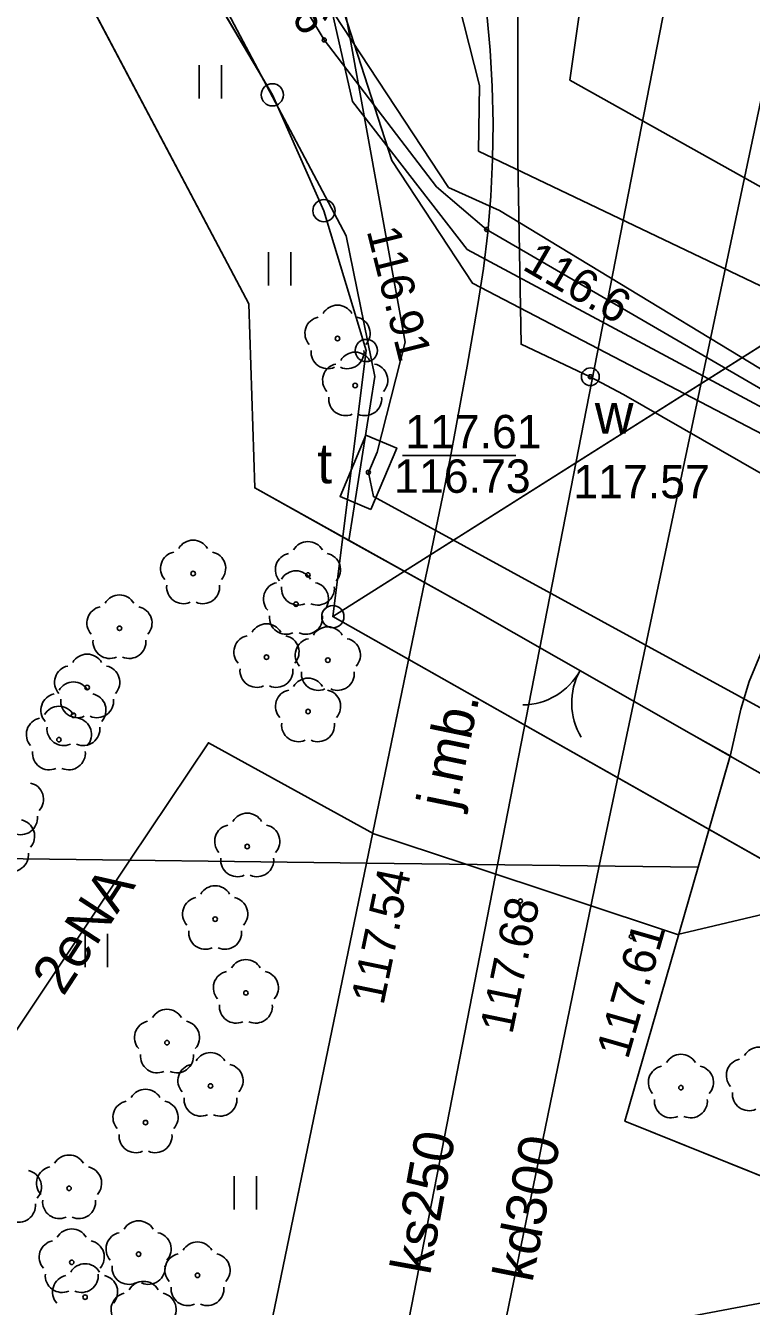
# Model space of a CAD drawing. Extents: x 6434771 to 6436222, y 5663454 to 5664782.
# Drawn here: x 6435062.78 to 6435079.09, y 5663936.61 to 5663965.39 of the extents above; entities that cross this region are included whole.
import ezdxf

# ---------------------------------------------------------------- set-up
doc = ezdxf.new("R2010")
doc.units = 0
for name, color, linetype in [('Warstwa 1', 7, 'Continuous'), ('Warstwa 10', 7, 'Continuous'), ('Warstwa 11', 7, 'Continuous'), ('Warstwa 12', 7, 'Continuous'), ('Warstwa 13', 7, 'Continuous'), ('Warstwa 14', 7, 'Continuous'), ('Warstwa 2', 7, 'Continuous'), ('Warstwa 25', 7, 'Continuous'), ('Warstwa 3', 7, 'Continuous'), ('Warstwa 4', 7, 'Continuous'), ('Warstwa 5', 7, 'Continuous'), ('Warstwa 6', 7, 'Continuous'), ('Warstwa 7', 7, 'Continuous'), ('Warstwa 8', 7, 'Continuous'), ('Warstwa 9', 7, 'Continuous')]:
    doc.layers.add(name, color=color, linetype=linetype)

msp = doc.modelspace()

# ---------------------------------------------------------------- linework, layer by layer
at = {"layer": 'Warstwa 1'}
for p, q in [((6435069.683, 5663952.11), (6435120.043, 5663983.972)), ((6435069.683, 5663952.11), (6435120.043, 5663983.972)), ((6435062.043, 5663974.514), (6435068.325, 5663963.837)), ((6435062.043, 5663974.514), (6435068.325, 5663963.837)), ((6435068.325, 5663963.837), (6435069.483, 5663961.233)), ((6435068.325, 5663963.837), (6435069.483, 5663961.233)), ((6435069.483, 5663961.233), (6435070.435, 5663958.091)), ((6435069.483, 5663961.233), (6435070.435, 5663958.091)), ((6435069.683, 5663952.11), (6435070.435, 5663958.091)), ((6435069.683, 5663952.11), (6435070.435, 5663958.091)), ((6435069.683, 5663952.11), (6435199.169, 5663878.85)), ((6435069.683, 5663952.11), (6435199.169, 5663878.85))]:
    msp.add_line(p, q, dxfattribs=at)
at = {"layer": 'Warstwa 10'}
for points in [[(6434896.42, 5664071.06), (6434898.16, 5664073.03), (6434900.23, 5664072.06), (6434923.31, 5664061.23), (6434926.55, 5664059.81), (6434927.25, 5664060), (6434930.24, 5664058.57), (6434930.73, 5664057.88), (6434948.57, 5664048.49), (6434986.66, 5664027.63), (6435008.6, 5664015.27), (6435029.24, 5664003.72), (6435037.15, 5663998.25), (6435049.94, 5663990.19), (6435056.65, 5663985.18), (6435065.79, 5663976.31), (6435067.86, 5663972.11), (6435071.01, 5663962.36), (6435072.82, 5663959.6), (6435082.35, 5663954.64), (6435097.639, 5663946.244)], [(6435029.359, 5664004.111), (6435038.639, 5663997.479), (6435049.682, 5663991.014), (6435059.257, 5663983.908), (6435063.578, 5663979.846), (6435066.7, 5663975.848), (6435068.234, 5663972.039), (6435070.123, 5663963.685), (6435072.703, 5663960.364), (6435083.097, 5663954.788), (6435088.923, 5663951.177), (6435095.392, 5663948.519), (6435099.449, 5663946.22)], [(6435099.552, 5663946.221), (6435098.33, 5663946.9), (6435093.95, 5663949.47), (6435091.03, 5663950.32), (6435083.09, 5663955.03), (6435073.14, 5663960.81), (6435072.01, 5663961.77), (6435069.49, 5663965.07), (6435065.5, 5663971.7), (6435061.58, 5663976.4), (6435056.94, 5663981.63), (6435044.61, 5663991.64), (6435039.27, 5663995.38), (6435030.2, 5664000.49)]]:
    msp.add_lwpolyline(points, dxfattribs=at)
for centre in [(6435068.325, 5663963.837), (6435068.325, 5663963.837), (6435069.483, 5663961.233), (6435069.483, 5663961.233), (6435070.435, 5663958.091), (6435070.435, 5663958.091), (6435069.683, 5663952.11), (6435069.683, 5663952.11), (6435069.683, 5663952.11)]:
    msp.add_circle(centre, 0.25, dxfattribs=at)
at = {"layer": 'Warstwa 11'}
for centre in [(6435069.789, 5663958.359), (6435070.186, 5663957.304), (6435066.544, 5663953.078), (6435069.124, 5663953.047), (6435068.856, 5663952.39), (6435064.889, 5663951.848), (6435068.192, 5663951.198), (6435069.571, 5663951.131), (6435064.163, 5663950.517), (6435069.127, 5663949.977), (6435063.855, 5663949.891), (6435063.529, 5663949.345), (6435067.76, 5663946.943), (6435067.04, 5663945.312), (6435067.73, 5663943.653), (6435065.957, 5663942.535), (6435066.935, 5663941.563), (6435077.505, 5663941.525), (6435065.475, 5663940.74), (6435063.757, 5663939.261), (6435063.817, 5663937.6), (6435065.319, 5663937.782), (6435066.643, 5663937.306), (6435064.117, 5663936.817)]:
    msp.add_circle(centre, 0.05, dxfattribs=at)
for centre, start, end in [((6435069.789, 5663958.734), 30.1471, 149.8529), ((6435069.432, 5663958.475), 102.1471, 221.8529), ((6435070.146, 5663958.475), 318.1471, 77.8529), ((6435069.569, 5663958.056), 174.1471, 293.8529), ((6435070.009, 5663958.056), 246.1471, 5.8529), ((6435070.186, 5663957.679), 30.1471, 149.8529), ((6435069.829, 5663957.42), 102.1471, 221.8529), ((6435070.543, 5663957.42), 318.1471, 77.8529), ((6435069.966, 5663957.001), 174.1471, 293.8529), ((6435070.406, 5663957.001), 246.1471, 5.8529), ((6435066.544, 5663953.453), 30.1471, 149.8529), ((6435069.124, 5663953.422), 30.1471, 149.8529), ((6435066.187, 5663953.194), 102.1471, 221.8529), ((6435066.901, 5663953.194), 318.1471, 77.8529), ((6435068.767, 5663953.163), 102.1471, 221.8529), ((6435069.481, 5663953.163), 318.1471, 77.8529), ((6435068.856, 5663952.765), 30.1471, 149.8529), ((6435068.499, 5663952.506), 102.1471, 221.8529), ((6435069.213, 5663952.506), 318.1471, 77.8529), ((6435064.889, 5663952.223), 30.1471, 149.8529), ((6435066.324, 5663952.775), 174.1471, 293.8529), ((6435066.764, 5663952.775), 246.1471, 5.8529), ((6435068.904, 5663952.744), 174.1471, 293.8529), ((6435069.344, 5663952.744), 246.1471, 5.8529), ((6435064.532, 5663951.964), 102.1471, 221.8529), ((6435065.246, 5663951.964), 318.1471, 77.8529), ((6435068.636, 5663952.087), 174.1471, 293.8529), ((6435069.076, 5663952.087), 246.1471, 5.8529), ((6435068.192, 5663951.573), 30.1471, 149.8529), ((6435069.571, 5663951.506), 30.1471, 149.8529), ((6435064.669, 5663951.545), 174.1471, 293.8529), ((6435065.109, 5663951.545), 246.1471, 5.8529), ((6435067.835, 5663951.314), 102.1471, 221.8529), ((6435068.549, 5663951.314), 318.1471, 77.8529), ((6435069.214, 5663951.247), 102.1471, 221.8529), ((6435069.928, 5663951.247), 318.1471, 77.8529), ((6435064.163, 5663950.892), 30.1471, 149.8529), ((6435063.806, 5663950.633), 102.1471, 221.8529), ((6435064.52, 5663950.633), 318.1471, 77.8529), ((6435067.972, 5663950.895), 174.1471, 293.8529), ((6435068.412, 5663950.895), 246.1471, 5.8529), ((6435069.351, 5663950.828), 174.1471, 293.8529), ((6435069.791, 5663950.828), 246.1471, 5.8529), ((6435063.855, 5663950.266), 30.1471, 149.8529), ((6435069.127, 5663950.352), 30.1471, 149.8529), ((6435063.498, 5663950.007), 102.1471, 221.8529), ((6435063.943, 5663950.214), 174.1471, 293.8529), ((6435064.383, 5663950.214), 246.1471, 5.8529), ((6435064.212, 5663950.007), 318.1471, 77.8529), ((6435068.77, 5663950.093), 102.1471, 221.8529), ((6435069.484, 5663950.093), 318.1471, 77.8529), ((6435063.529, 5663949.72), 30.1471, 149.8529), ((6435063.172, 5663949.461), 102.1471, 221.8529), ((6435063.886, 5663949.461), 318.1471, 77.8529), ((6435068.907, 5663949.674), 174.1471, 293.8529), ((6435069.347, 5663949.674), 246.1471, 5.8529), ((6435063.635, 5663949.588), 174.1471, 293.8529), ((6435064.075, 5663949.588), 246.1471, 5.8529), ((6435063.309, 5663949.042), 174.1471, 293.8529), ((6435063.749, 5663949.042), 246.1471, 5.8529), ((6435062.808, 5663948.003), 318.1471, 77.8529), ((6435067.76, 5663947.318), 30.1471, 149.8529), ((6435062.671, 5663947.584), 246.1471, 5.8529), ((6435062.608, 5663947.176), 318.1471, 77.8529), ((6435067.403, 5663947.059), 102.1471, 221.8529), ((6435068.117, 5663947.059), 318.1471, 77.8529), ((6435062.471, 5663946.757), 246.1471, 5.8529), ((6435067.54, 5663946.64), 174.1471, 293.8529), ((6435067.98, 5663946.64), 246.1471, 5.8529), ((6435067.04, 5663945.687), 30.1471, 149.8529), ((6435066.683, 5663945.428), 102.1471, 221.8529), ((6435067.397, 5663945.428), 318.1471, 77.8529), ((6435066.82, 5663945.009), 174.1471, 293.8529), ((6435067.26, 5663945.009), 246.1471, 5.8529), ((6435067.73, 5663944.028), 30.1471, 149.8529), ((6435067.373, 5663943.769), 102.1471, 221.8529), ((6435068.087, 5663943.769), 318.1471, 77.8529), ((6435067.51, 5663943.35), 174.1471, 293.8529), ((6435067.95, 5663943.35), 246.1471, 5.8529), ((6435065.957, 5663942.91), 30.1471, 149.8529), ((6435065.6, 5663942.651), 102.1471, 221.8529), ((6435066.314, 5663942.651), 318.1471, 77.8529), ((6435065.737, 5663942.232), 174.1471, 293.8529), ((6435066.177, 5663942.232), 246.1471, 5.8529), ((6435066.935, 5663941.938), 30.1471, 149.8529), ((6435077.505, 5663941.9), 30.1471, 149.8529), ((6435079.257, 5663942.059), 30.1471, 149.8529), ((6435066.578, 5663941.679), 102.1471, 221.8529), ((6435067.292, 5663941.679), 318.1471, 77.8529), ((6435077.148, 5663941.641), 102.1471, 221.8529), ((6435077.862, 5663941.641), 318.1471, 77.8529), ((6435078.9, 5663941.8), 102.1471, 221.8529), ((6435065.475, 5663941.115), 30.1471, 149.8529), ((6435079.037, 5663941.381), 174.1471, 293.8529), ((6435065.118, 5663940.856), 102.1471, 221.8529), ((6435065.832, 5663940.856), 318.1471, 77.8529), ((6435066.715, 5663941.26), 174.1471, 293.8529), ((6435067.155, 5663941.26), 246.1471, 5.8529), ((6435077.285, 5663941.222), 174.1471, 293.8529), ((6435077.725, 5663941.222), 246.1471, 5.8529), ((6435065.255, 5663940.437), 174.1471, 293.8529), ((6435065.695, 5663940.437), 246.1471, 5.8529), ((6435063.757, 5663939.636), 30.1471, 149.8529), ((6435062.763, 5663939.294), 318.1471, 77.8529), ((6435063.4, 5663939.377), 102.1471, 221.8529), ((6435064.114, 5663939.377), 318.1471, 77.8529), ((6435062.626, 5663938.875), 246.1471, 5.8529), ((6435063.537, 5663938.958), 174.1471, 293.8529), ((6435063.977, 5663938.958), 246.1471, 5.8529), ((6435065.319, 5663938.157), 30.1471, 149.8529), ((6435063.817, 5663937.975), 30.1471, 149.8529), ((6435064.962, 5663937.898), 102.1471, 221.8529), ((6435065.676, 5663937.898), 318.1471, 77.8529), ((6435063.46, 5663937.716), 102.1471, 221.8529), ((6435064.174, 5663937.716), 318.1471, 77.8529), ((6435066.643, 5663937.681), 30.1471, 149.8529), ((6435066.286, 5663937.422), 102.1471, 221.8529), ((6435067, 5663937.422), 318.1471, 77.8529), ((6435063.597, 5663937.297), 174.1471, 293.8529), ((6435063.76, 5663936.933), 102.1471, 221.8529), ((6435064.117, 5663937.192), 30.1471, 149.8529), ((6435064.037, 5663937.297), 246.1471, 5.8529), ((6435064.474, 5663936.933), 318.1471, 77.8529), ((6435065.099, 5663937.479), 174.1471, 293.8529), ((6435065.539, 5663937.479), 246.1471, 5.8529), ((6435065.432, 5663936.796), 30.1471, 149.8529), ((6435066.423, 5663937.003), 174.1471, 293.8529), ((6435066.863, 5663937.003), 246.1471, 5.8529), ((6435065.075, 5663936.537), 102.1471, 221.8529), ((6435065.789, 5663936.537), 318.1471, 77.8529)]:
    msp.add_arc(centre, 0.375, start, end, dxfattribs=at)
at = {"layer": 'Warstwa 12'}
for points in [[(6434986.93, 5664031.717), (6434992.77, 5664028.437), (6435004.492, 5664021.894), (6435005.105, 5664018.185), (6435011.542, 5664014.684), (6435027.829, 5664005.549), (6435040.87, 5663998.248), (6435044.067, 5663996.463), (6435047.835, 5663993.916), (6435060.611, 5663984.964), (6435069.684, 5663978.472), (6435072.37, 5663972.912), (6435073.728, 5663967.815), (6435073.844, 5663967.084), (6435073.839, 5663962.379), (6435073.912, 5663958.232), (6435075.469, 5663957.501), (6435076.211, 5663957.1), (6435093.406, 5663947.233)], [(6435029.763, 5664005.454), (6435034.388, 5664002.299), (6435042.886, 5663996.481), (6435048.366, 5663992.784), (6435050.056, 5663992.458), (6435053.785, 5663989.318), (6435060.963, 5663983.658), (6435062.158, 5663982.516), (6435067.739, 5663976.436), (6435069.698, 5663972.561), (6435070.863, 5663972.195), (6435071.455, 5663970.037), (6435072.977, 5663964.049), (6435072.957, 5663962.572), (6435082.449, 5663958.039), (6435089.417, 5663954.626), (6435090.354, 5663954.835), (6435092.145, 5663953.831), (6435102.441, 5663948.316), (6435106.279, 5663946.137)], [(6435065.567, 5663979.291), (6435066.099, 5663979.065), (6435068.636, 5663973.044), (6435071.308, 5663958.281), (6435070.678, 5663955.808), (6435070.482, 5663955.351), (6435070.596, 5663954.809), (6435086.024, 5663946.382)], [(6435076.981, 5663977.987), (6435075.009, 5663964.166), (6435107.26, 5663946.125)], [(6435062.844, 5663975.005), (6435065.937, 5663971.01), (6435067.536, 5663968.978), (6435072.283, 5663961.757), (6435073.425, 5663961.235), (6435081.75, 5663956.189), (6435083.889, 5663954.89), (6435091.142, 5663951.702), (6435093.466, 5663950.667), (6435100.922, 5663946.202)], [(6435065.125, 5663946.635), (6435066.888, 5663949.274), (6435070.604, 5663947.229), (6435072.67, 5663946.544)], [(6435060.695, 5663940.008), (6435065.125, 5663946.635)], [(6435079.194, 5663933.129), (6435079.1, 5663933.665), (6435082.557, 5663944.054), (6435079.363, 5663945.423), (6435077.427, 5663944.966), (6435072.67, 5663946.544)], [(6435063.696, 5663930.091), (6435072.471, 5663935.396), (6435084.159, 5663937.604), (6435099.338, 5663932.48), (6435124.367, 5663918.137), (6435165.517, 5663894.728), (6435170.23, 5663892.401), (6435196.432, 5663878.313), (6435197.764, 5663876.037), (6435200.507, 5663874.574)]]:
    msp.add_lwpolyline(points, dxfattribs=at)
at = {"layer": 'Warstwa 14'}
msp.add_line((6435073.797, 5663955.73), (6435071.247, 5663955.73), dxfattribs=at)
for centre in [(6435069.49, 5663965.07), (6435073.14, 5663960.81), (6435070.482, 5663955.351), (6435070.482, 5663955.351)]:
    msp.add_circle(centre, 0.045, dxfattribs=at)
at = {"layer": 'Warstwa 2'}
for points in [[(6435072.736, 5663952.323), (6435067.928, 5663955.002), (6435067.798, 5663959.143), (6435063.036, 5663968.152), (6435059.834, 5663972.111), (6435056.391, 5663976.002), (6435048.536, 5663984.758)], [(6435083.106, 5663946.417), (6435077.742, 5663949.472)]]:
    msp.add_lwpolyline(points, dxfattribs=at)
at = {"layer": 'Warstwa 25'}
for centre in [(6435070.763, 5663946.291), (6435073.9, 5663945.72), (6435076.39, 5663944.92)]:
    msp.add_circle(centre, 0.045, dxfattribs=at)
at = {"layer": 'Warstwa 3'}
msp.add_lwpolyline([(6435077.742, 5663949.472), (6435072.736, 5663952.323)], dxfattribs=at)
for centre, start, end in [((6435073.927, 5663951.624), 271.0317, 331.0317), ((6435076.551, 5663950.172), 151.0317, 211.0317)]:
    msp.add_arc(centre, 1.5, start, end, dxfattribs=at)
at = {"layer": 'Warstwa 4'}
msp.add_lwpolyline([(6435070.536, 5663954.514), (6435069.845, 5663954.806), (6435070.428, 5663956.188), (6435071.119, 5663955.896)], close=True, dxfattribs=at)
msp.add_circle((6435075.469, 5663957.501), 0.2, dxfattribs=at)
at = {"layer": 'Warstwa 5'}
for p, q in [((6435065.371, 5663969.373), (6435069.986, 5663960.667)), ((6435063.036, 5663968.152), (6435067.798, 5663959.143)), ((6435063.036, 5663968.152), (6435067.798, 5663959.143)), ((6435066.682, 5663963.753), (6435066.682, 5663964.503)), ((6435067.182, 5663963.753), (6435067.182, 5663964.503)), ((6435069.986, 5663960.667), (6435070.628, 5663957.509)), ((6435068.238, 5663959.553), (6435068.238, 5663960.303)), ((6435068.738, 5663959.553), (6435068.738, 5663960.303)), ((6435067.798, 5663959.143), (6435067.928, 5663955.002)), ((6435067.798, 5663959.143), (6435067.928, 5663955.002)), ((6435070.046, 5663953.822), (6435070.628, 5663957.509)), ((6435067.928, 5663955.002), (6435070.046, 5663953.822)), ((6435067.928, 5663955.002), (6435070.046, 5663953.822)), ((6435070.046, 5663953.822), (6435071.745, 5663952.875)), ((6435070.44, 5663946.571), (6435071.745, 5663952.875)), ((6435060.908, 5663946.686), (6435070.44, 5663946.571)), ((6435060.908, 5663946.686), (6435070.44, 5663946.571)), ((6435067.876, 5663934.181), (6435070.44, 5663946.571)), ((6435064.12, 5663944.229), (6435064.12, 5663944.979)), ((6435064.62, 5663944.229), (6435064.62, 5663944.979)), ((6435067.466, 5663938.788), (6435067.466, 5663939.538)), ((6435067.966, 5663938.788), (6435067.966, 5663939.538))]:
    msp.add_line(p, q, dxfattribs=at)
at = {"layer": 'Warstwa 6'}
for points in [[(6435199.169, 5663878.85), (6435069.683, 5663952.11), (6435070.435, 5663958.091), (6435069.483, 5663961.233), (6435068.325, 5663963.837), (6435062.043, 5663974.514), (6435058.095, 5663979.622), (6435055.831, 5663981.839), (6435050.759, 5663985.791), (6435026.957, 5664002.35), (6434999.334, 5664017.996), (6434991.09, 5664022.666), (6434980.58, 5664028.593), (6434951.952, 5664044.671), (6434942.859, 5664049.431), (6434933.864, 5664054.041), (6434925.132, 5664058.117), (6434918.181, 5664061.441), (6434909.328, 5664065.359), (6434902.911, 5664068.147), (6434896.533, 5664070.874)], [(6435305.06, 5663883.021), (6435273.017, 5663901.219), (6435268.258, 5663903.897), (6435244.547, 5663917.184), (6435243.096, 5663914.681), (6435163.64, 5663959.364), (6435156.428, 5663963.391), (6435120.043, 5663983.972), (6435069.683, 5663952.11), (6435199.169, 5663878.85)], [(6435073.037, 5663966.47), (6435073.143, 5663965.656), (6435073.219, 5663964.84), (6435073.267, 5663964.021), (6435073.285, 5663963.201), (6435073.274, 5663962.381), (6435073.234, 5663961.562), (6435073.164, 5663960.745), (6435073.066, 5663959.931), (6435072.938, 5663959.121)], [(6435072.938, 5663959.121), (6435072.822, 5663958.428), (6435072.701, 5663957.737), (6435072.577, 5663957.046), (6435072.449, 5663956.355), (6435072.317, 5663955.666), (6435072.182, 5663954.977), (6435072.043, 5663954.289), (6435071.9, 5663953.601), (6435071.753, 5663952.915)], [(6435078.616, 5663949.002), (6435078.849, 5663950.027), (6435079.035, 5663950.655), (6435079.334, 5663951.359), (6435079.688, 5663952.096), (6435080.078, 5663952.721), (6435080.474, 5663953.236), (6435080.712, 5663953.521), (6435081.141, 5663954.002), (6435081.558, 5663954.418), (6435081.849, 5663954.665)], [(6435071.753, 5663952.915), (6435070.44, 5663946.571)], [(6435077.89, 5663946.481), (6435078.616, 5663949.002)], [(6435070.44, 5663946.571), (6435067.876, 5663934.181), (6435066.928, 5663929.412), (6435062.786, 5663909.171)], [(6435096.282, 5663926.934), (6435097.163, 5663929.329), (6435098.203, 5663932.054), (6435080.416, 5663939.09), (6435076.246, 5663940.77), (6435077.89, 5663946.481)]]:
    msp.add_lwpolyline(points, dxfattribs=at)
msp.add_lwpolyline([(6435026.957, 5664002.35), (6435050.759, 5663985.791), (6435055.831, 5663981.839), (6435058.095, 5663979.622), (6435062.043, 5663974.514), (6435068.325, 5663963.837), (6435069.483, 5663961.233), (6435070.435, 5663958.091), (6435069.683, 5663952.11), (6435120.043, 5663983.972), (6435070.884, 5664005.038), (6435011.285, 5664038.642), (6434957.736, 5664068.872), (6434942.859, 5664049.431), (6434951.952, 5664044.671), (6434980.58, 5664028.593), (6434991.09, 5664022.666), (6434999.334, 5664017.996)], close=True, dxfattribs=at)
for centre in [(6435075.469, 5663957.501), (6435070.482, 5663955.351)]:
    msp.add_circle(centre, 0.045, dxfattribs=at)
at = {"layer": 'Warstwa 7'}
for points in [[(6435092.414, 5663987.68), (6435084.106, 5663975.052), (6435081.187, 5663970.512), (6435080.599, 5663969.849), (6435075.668, 5663946.507)], [(6435077.854, 5663969.472), (6435073.384, 5663946.535)], [(6435073.384, 5663946.535), (6435070.197, 5663930.193), (6435070.016, 5663929.255)], [(6435075.668, 5663946.507), (6435072.318, 5663930.227)]]:
    msp.add_lwpolyline(points, dxfattribs=at)
at = {"layer": 'Warstwa 8'}
for p, q in [((6435073.143, 5663965.656), (6435073.219, 5663964.84)), ((6435073.219, 5663964.84), (6435073.267, 5663964.021)), ((6435073.267, 5663964.021), (6435073.285, 5663963.201)), ((6435073.274, 5663962.381), (6435073.285, 5663963.201)), ((6435073.234, 5663961.562), (6435073.274, 5663962.381)), ((6435073.164, 5663960.745), (6435073.234, 5663961.562)), ((6435073.066, 5663959.931), (6435073.164, 5663960.745)), ((6435072.938, 5663959.121), (6435073.066, 5663959.931)), ((6435072.822, 5663958.428), (6435072.938, 5663959.121)), ((6435072.701, 5663957.737), (6435072.822, 5663958.428)), ((6435072.577, 5663957.046), (6435072.701, 5663957.737)), ((6435072.449, 5663956.355), (6435072.577, 5663957.046)), ((6435072.317, 5663955.666), (6435072.449, 5663956.355)), ((6435072.182, 5663954.977), (6435072.317, 5663955.666)), ((6435072.043, 5663954.289), (6435072.182, 5663954.977)), ((6435071.9, 5663953.601), (6435072.043, 5663954.289)), ((6435071.753, 5663952.915), (6435071.9, 5663953.601)), ((6435070.44, 5663946.571), (6435071.745, 5663952.875)), ((6435071.745, 5663952.875), (6435071.753, 5663952.915)), ((6435071.745, 5663952.875), (6435072.736, 5663952.323)), ((6435071.745, 5663952.875), (6435072.736, 5663952.323)), ((6435072.736, 5663952.323), (6435077.742, 5663949.472)), ((6435072.736, 5663952.323), (6435077.742, 5663949.472)), ((6435079.035, 5663950.655), (6435079.334, 5663951.359)), ((6435078.849, 5663950.027), (6435079.035, 5663950.655)), ((6435078.616, 5663949.002), (6435078.849, 5663950.027)), ((6435077.742, 5663949.472), (6435078.609, 5663948.978)), ((6435077.742, 5663949.472), (6435078.609, 5663948.978)), ((6435077.89, 5663946.481), (6435078.609, 5663948.978)), ((6435078.609, 5663948.978), (6435078.616, 5663949.002)), ((6435067.876, 5663934.181), (6435070.44, 5663946.571)), ((6435070.44, 5663946.571), (6435077.89, 5663946.481)), ((6435070.44, 5663946.571), (6435077.89, 5663946.481)), ((6435076.246, 5663940.77), (6435077.89, 5663946.481)), ((6435076.246, 5663940.77), (6435080.416, 5663939.09))]:
    msp.add_line(p, q, dxfattribs=at)
at = {"layer": 'Warstwa 9'}
for p, q in [((6435065.371, 5663969.373), (6435069.986, 5663960.667)), ((6435073.143, 5663965.656), (6435073.219, 5663964.84)), ((6435073.219, 5663964.84), (6435073.267, 5663964.021)), ((6435073.267, 5663964.021), (6435073.285, 5663963.201)), ((6435073.274, 5663962.381), (6435073.285, 5663963.201)), ((6435073.234, 5663961.562), (6435073.274, 5663962.381)), ((6435073.164, 5663960.745), (6435073.234, 5663961.562)), ((6435069.986, 5663960.667), (6435070.628, 5663957.509)), ((6435073.066, 5663959.931), (6435073.164, 5663960.745)), ((6435072.938, 5663959.121), (6435073.066, 5663959.931)), ((6435072.822, 5663958.428), (6435072.938, 5663959.121)), ((6435072.701, 5663957.737), (6435072.822, 5663958.428)), ((6435072.577, 5663957.046), (6435072.701, 5663957.737)), ((6435070.046, 5663953.822), (6435070.628, 5663957.509)), ((6435072.449, 5663956.355), (6435072.577, 5663957.046)), ((6435072.317, 5663955.666), (6435072.449, 5663956.355)), ((6435072.182, 5663954.977), (6435072.317, 5663955.666)), ((6435072.043, 5663954.289), (6435072.182, 5663954.977)), ((6435071.9, 5663953.601), (6435072.043, 5663954.289)), ((6435070.046, 5663953.822), (6435071.745, 5663952.875)), ((6435071.753, 5663952.915), (6435071.9, 5663953.601)), ((6435071.745, 5663952.875), (6435071.753, 5663952.915))]:
    msp.add_line(p, q, dxfattribs=at)

# ---------------------------------------------------------------- texts
at = {"layer": 'Warstwa 13'}
msp.add_text('2eNA', height=0.9, rotation=56.9348, dxfattribs=at).set_placement((6435063.627, 5663943.558))
at = {"layer": 'Warstwa 14'}
for s, rotation, p in [('116.6', 301.0378, (6435067.726, 5663967.274)), ('116.91', 284.0037, (6435070.44, 5663960.781)), ('116.6', 329.8461, (6435073.914, 5663959.927))]:
    msp.add_text(s, height=0.75, rotation=rotation, dxfattribs=at).set_placement(p)
msp.add_text('116.73', height=0.75, dxfattribs=at).set_placement((6435071.06, 5663954.892))
at = {"layer": 'Warstwa 25'}
for s, rotation, p in [('117.54', 78.3061, (6435070.82, 5663943.357)), ('117.68', 78.3061, (6435073.715, 5663942.704)), ('117.61', 73.9402, (6435076.313, 5663942.14))]:
    msp.add_text(s, height=0.75, rotation=rotation, dxfattribs=at).set_placement(p)
at = {"layer": 'Warstwa 5'}
for s, p in [('w', (6435075.57, 5663956.22)), ('t', (6435069.334, 5663955.105))]:
    msp.add_text(s, height=0.9, dxfattribs=at).set_placement(p)
at = {"layer": 'Warstwa 6'}
for s, p in [('117.61', (6435071.308, 5663955.893)), ('117.57', (6435075.087, 5663954.77))]:
    msp.add_text(s, height=0.75, dxfattribs=at).set_placement(p)
at = {"layer": 'Warstwa 7'}
for s, rotation, p in [('ks250', 79.6583, (6435071.867, 5663937.292)), ('kd300', 78.7645, (6435074.164, 5663937.126))]:
    msp.add_text(s, height=0.9, rotation=rotation, dxfattribs=at).set_placement(p)
at = {"layer": 'Warstwa 8'}
msp.add_text('j.mb.', height=0.9, rotation=78.3061, dxfattribs=at).set_placement((6435072.452, 5663947.746))

doc.saveas('drawing.dxf')
